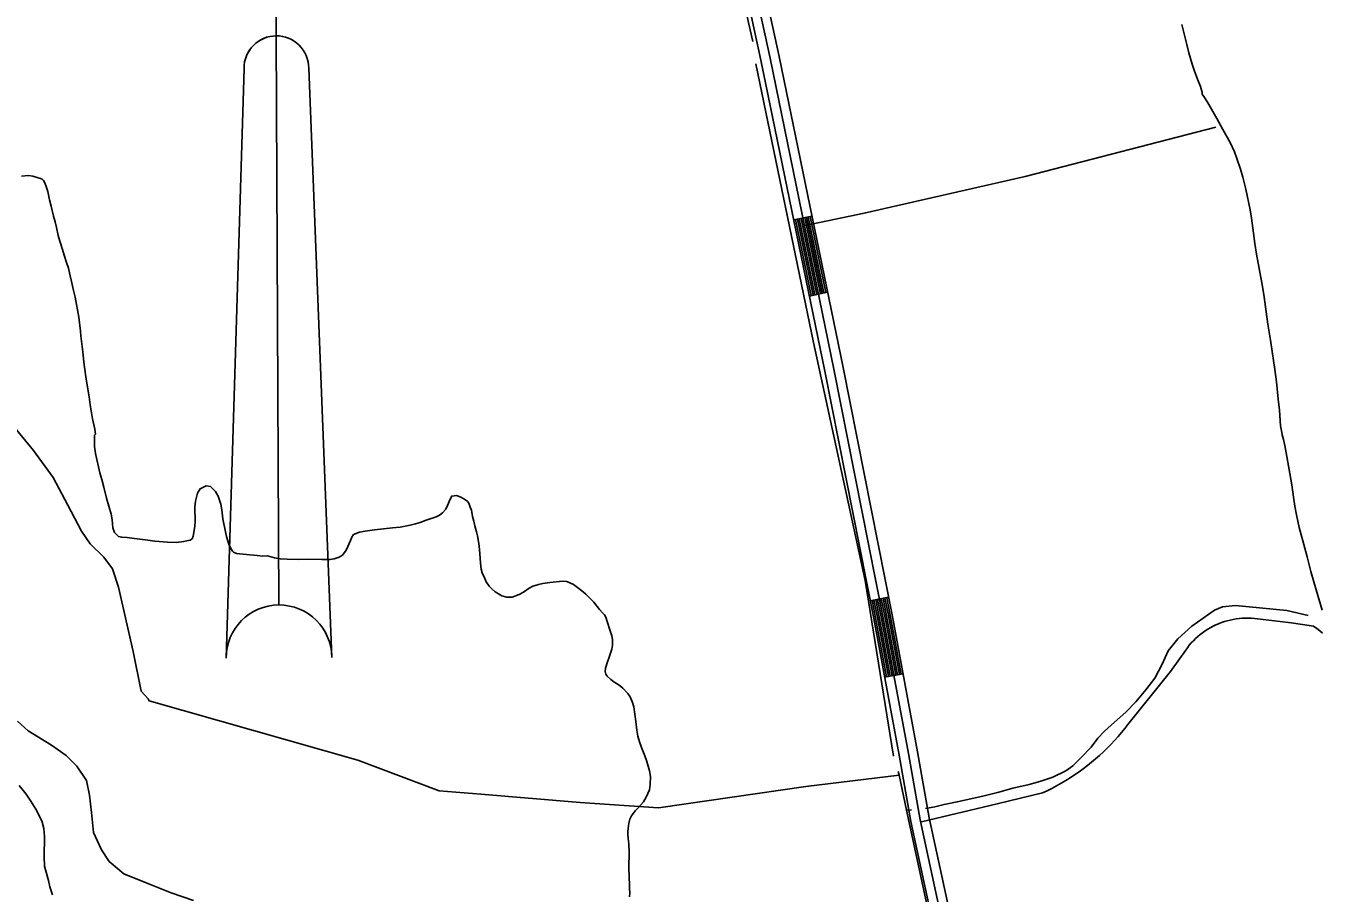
# Model space of a CAD drawing. Extents: x 3424494 to 3462436, y 522220 to 547718.
# Drawn here: x 3456839 to 3458923, y 542377 to 543771 of the extents above; entities that cross this region are included whole.
import ezdxf

# ---------------------------------------------------------------- set-up
doc = ezdxf.new("R2010")
doc.units = 0
for name, color, linetype in [('V-ANNO-SYMB', 7, 'Continuous'), ('V-DTCH-CNTR', 7, 'Continuous'), ('V-ROAD-CNTR', 7, 'Continuous'), ('V-SITE-VEGE', 7, 'Continuous'), ('V-TOPO-SHOR', 7, 'Continuous')]:
    doc.layers.add(name, color=color, linetype=linetype)

msp = doc.modelspace()

# ---------------------------------------------------------------- linework, layer by layer
at = {"layer": 'V-ANNO-SYMB'}
for p, q in [((3457241.1, 543754.7), (3457239.6, 544079.7)), ((3457241.1, 543754.7), (3457245.2, 542839.7)), ((3457241.1, 543754.7), (3457245.2, 542839.7)), ((3457160.6, 542754.3), (3457189.3, 543702.4)), ((3457189.3, 543702.4), (3457160.6, 542754.3)), ((3457330.6, 542755.1), (3457293.3, 543702.9))]:
    msp.add_line(p, q, dxfattribs=at)
for centre, radius, start, end in [((3457241.3, 543702.7), 52, 90.255, 180.2583), ((3457241.3, 543702.7), 52, 90.2617, 180.2584), ((3457241.3, 543702.7), 52, 0.2584, 90.2617), ((3457245.6, 542754.7), 85, 90.2583, 180.2583), ((3457245.6, 542754.7), 85, 90.2584, 180.2584), ((3457245.6, 542754.7), 85, 0.2584, 90.2584), ((3457245.6, 542754.7), 85, 0.2584, 90.2584)]:
    msp.add_arc(centre, radius, start, end, dxfattribs=at)
at = {"layer": 'V-DTCH-CNTR'}
for points in [[(3458752.1, 543608), (3458445.3, 543528.6), (3458186.4, 543469.5), (3458091.7, 543450)], [(3458278.8, 542491.3), (3458400.4, 542520), (3458473.3, 542537.5), (3458481, 542541.1), (3458488.5, 542544.9), (3458496, 542548.9), (3458503.4, 542553.1), (3458510.7, 542557.4), (3458517.9, 542561.9), (3458525, 542566.5), (3458532, 542571.3), (3458538.8, 542576.3), (3458545.6, 542581.5), (3458552.2, 542586.8), (3458558.7, 542592.2), (3458565, 542597.8), (3458571.2, 542603.6), (3458577.3, 542609.5), (3458583.3, 542615.6), (3458589.1, 542621.7), (3458594.7, 542628.1), (3458600.2, 542634.5), (3458605.5, 542641.1), (3458610.7, 542647.8), (3458679.3, 542732.8), (3458706.2, 542771), (3458709.3, 542774.9), (3458712.5, 542778.6), (3458715.9, 542782.2), (3458719.4, 542785.6), (3458723, 542788.9), (3458726.8, 542792.1), (3458730.7, 542795.1), (3458734.7, 542797.9), (3458738.9, 542800.6), (3458743.1, 542803.1), (3458747.5, 542805.4), (3458751.9, 542807.6), (3458756.4, 542809.5), (3458761, 542811.3), (3458765.7, 542812.9), (3458770.4, 542814.3), (3458775.2, 542815.5), (3458780, 542816.5), (3458784.8, 542817.3), (3458789.7, 542818), (3458794.6, 542818.4), (3458799.6, 542818.6), (3458804.5, 542818.6), (3458809.4, 542818.4), (3458814.3, 542818.1), (3458819.2, 542817.5), (3458837.3, 542815.5), (3458855.3, 542813.3), (3458873.3, 542810.9), (3458891.3, 542808.4), (3458909.3, 542805.6), (3458914.2, 542802.1), (3458919.1, 542798.4), (3458923.8, 542794.6)]]:
    msp.add_lwpolyline(points, dxfattribs=at)
at = {"layer": 'V-ROAD-CNTR'}
for p, q in [((3458102.6, 543464.9), (3458073.2, 543458.8)), ((3458127.8, 543342.4), (3458098.4, 543336.4)), ((3458225.8, 542852), (3458196.3, 542846.2)), ((3458249, 542729), (3458219.5, 542723.5))]:
    msp.add_line(p, q, dxfattribs=at)
for points in [[(3457977.8, 543911.9), (3458020.4, 543715.5), (3458123.3, 543215.6), (3458201.9, 542818.2), (3458242.8, 542598.4), (3458261.5, 542491.5), (3458339.2, 542132.9), (3458401, 541852.5), (3458461.2, 541539.3), (3458486.9, 541415.4), (3458513.9, 541316.2), (3458549.3, 541165.4), (3458602.8, 540980.8), (3458653.9, 540748.6), (3458786.8, 540152.1)], [(3457992.4, 543915), (3458035.1, 543718.6), (3458138, 543218.6), (3458216.6, 542821.1), (3458257.6, 542601.1), (3458276.3, 542494.4), (3458353.9, 542136.1), (3458415.7, 541855.5), (3458475.9, 541542.2), (3458501.5, 541418.9), (3458528.5, 541319.9), (3458563.8, 541169.2), (3458617.4, 540984.5), (3458668.6, 540751.8), (3458801.4, 540155.5)], [(3458007.1, 543918.1), (3458049.8, 543721.7), (3458152.7, 543221.6), (3458231.3, 542823.9), (3458272.3, 542603.8), (3458291, 542497.3), (3458368.5, 542139.3), (3458430.4, 541858.6), (3458490.6, 541545.2), (3458516.1, 541422.4), (3458543, 541323.5), (3458578.3, 541173), (3458631.9, 540988.2), (3458683.2, 540755.1), (3458816, 540158.8)], [(3458076.2, 543459.4), (3458101.4, 543337)], [(3458079.1, 543460), (3458104.3, 543337.6)], [(3458082, 543460.6), (3458107.2, 543338.2)], [(3458085, 543461.2), (3458110.2, 543338.8)], [(3458087.9, 543461.8), (3458113.1, 543339.4)], [(3458090.9, 543462.4), (3458116.1, 543340)], [(3458093.8, 543463), (3458119, 543340.6)], [(3458096.7, 543463.6), (3458121.9, 543341.2)], [(3458099.7, 543464.2), (3458124.9, 543341.8)], [(3458205.2, 542847.9), (3458210.7, 542819.9), (3458228.4, 542725.2)], [(3458208.1, 542848.5), (3458213.6, 542820.5), (3458231.3, 542725.7)], [(3458211.1, 542849.1), (3458216.6, 542821.1), (3458234.3, 542726.3)], [(3458214, 542849.7), (3458219.5, 542821.6), (3458237.2, 542726.8)], [(3458216.9, 542850.3), (3458222.5, 542822.2), (3458240.2, 542727.4)], [(3458219.9, 542850.8), (3458225.4, 542822.8), (3458243.1, 542727.9)], [(3458222.8, 542851.4), (3458228.4, 542823.3), (3458246.1, 542728.5)], [(3458199.3, 542846.8), (3458204.8, 542818.8), (3458222.5, 542724.1)], [(3458202.2, 542847.3), (3458207.8, 542819.4), (3458225.4, 542724.6)]]:
    msp.add_lwpolyline(points, dxfattribs=at)
at = {"layer": 'V-SITE-VEGE'}
for p, q in [((3458702, 543753.5), (3458697.3, 543773)), ((3458705.4, 543740.6), (3458702, 543753.5)), ((3458708.7, 543727.5), (3458705.4, 543740.6)), ((3458714, 543709.2), (3458708.7, 543727.5)), ((3458717.5, 543697.9), (3458714, 543709.2)), ((3458723.5, 543682.2), (3458717.5, 543697.9)), ((3458727.4, 543673.2), (3458723.5, 543682.2)), ((3458730.2, 543663.7), (3458727.4, 543673.2)), ((3458730.2, 543661.1), (3458730.2, 543663.7)), ((3458732.8, 543657.3), (3458730.2, 543661.1)), ((3458738.7, 543648), (3458732.8, 543657.3)), ((3458753.8, 543621.6), (3458738.7, 543648)), ((3458763.4, 543604), (3458753.8, 543621.6)), ((3458775.1, 543583.1), (3458763.4, 543604)), ((3458782, 543568.1), (3458775.1, 543583.1)), ((3458786, 543557.3), (3458782, 543568.1)), ((3458791.5, 543540.2), (3458786, 543557.3)), ((3458795.2, 543527.5), (3458791.5, 543540.2)), ((3458800.4, 543508.4), (3458795.2, 543527.5)), ((3458807, 543475.2), (3458800.4, 543508.4)), ((3458809.5, 543461.3), (3458807, 543475.2)), ((3458812.6, 543437.2), (3458809.5, 543461.3)), ((3458814.9, 543420.9), (3458812.6, 543437.2)), ((3458817.6, 543403.8), (3458814.9, 543420.9)), ((3458825.9, 543357.7), (3458817.6, 543403.8)), ((3458829, 543338.8), (3458825.9, 543357.7)), ((3458835.8, 543291.3), (3458829, 543338.8)), ((3458840, 543265.2), (3458835.8, 543291.3)), ((3458842.5, 543247.1), (3458840, 543265.2)), ((3458847, 543218.3), (3458842.5, 543247.1)), ((3458849.5, 543198.6), (3458847, 543218.3)), ((3458852.5, 543170.7), (3458849.5, 543198.6)), ((3458854.2, 543153), (3458852.5, 543170.7)), ((3458856.1, 543127.5), (3458854.2, 543153)), ((3458858, 543117), (3458856.1, 543127.5)), ((3458858.8, 543113.4), (3458858, 543117)), ((3458860.9, 543105.5), (3458858.8, 543113.4)), ((3458862.9, 543095.9), (3458860.9, 543105.5)), ((3458866.4, 543078.6), (3458862.9, 543095.9)), ((3458874.4, 543033.1), (3458866.4, 543078.6)), ((3458877, 543012.8), (3458874.4, 543033.1)), ((3458879.2, 542998.5), (3458877, 543012.8)), ((3458881.9, 542984.4), (3458879.2, 542998.5)), ((3458886.2, 542964.3), (3458881.9, 542984.4)), ((3458895, 542931.3), (3458886.2, 542964.3)), ((3458899.1, 542917.2), (3458895, 542931.3)), ((3458905, 542893.3), (3458899.1, 542917.2)), ((3458913.1, 542864.1), (3458905, 542893.3)), ((3458923.1, 542831.1), (3458913.1, 542864.1))]:
    msp.add_line(p, q, dxfattribs=at)
for points in [[(3456831.6, 543529), (3456842.6, 543530.2), (3456849.5, 543529.1), (3456858.2, 543526.2), (3456862, 543525.3), (3456864.8, 543524.5), (3456866.7, 543522.1), (3456868.8, 543518.2), (3456871.5, 543511), (3456873.6, 543504.2), (3456876.7, 543491.2), (3456879.2, 543480.6), (3456883.1, 543465), (3456885.7, 543455.6), (3456887.9, 543446.8), (3456890.7, 543433.6), (3456893.1, 543424.8), (3456897.5, 543411), (3456900.1, 543402.2), (3456904.1, 543390.2), (3456906.8, 543381.2), (3456909.9, 543368.8), (3456911.8, 543359.8), (3456915.1, 543345.4), (3456917.9, 543334.8), (3456923.7, 543302.5), (3456926.1, 543279.7), (3456926.8, 543272.2), (3456930.2, 543246.8), (3456931.5, 543229.9), (3456934.9, 543206.5), (3456937, 543193.1), (3456940.5, 543174.4), (3456941.9, 543161.2), (3456945.9, 543139.2), (3456949.2, 543122.2), (3456950.4, 543114.1), (3456949, 543112.5), (3456948.7, 543107.1)], [(3456948.7, 543107.1), (3456948.9, 543094.4), (3456950.7, 543083.4), (3456957.4, 543052.4), (3456960.6, 543041.2), (3456963.7, 543029.2), (3456968.2, 543011.4), (3456975.6, 542985.8), (3456977.4, 542976.6), (3456978.6, 542963.7), (3456980.8, 542956.3), (3456987.7, 542949.6), (3456992.6, 542948.7), (3457001.2, 542948.3), (3457008.7, 542947.2), (3457034.6, 542944), (3457046.1, 542942.2), (3457066.4, 542940.7), (3457080.1, 542940.4), (3457092.1, 542941.6), (3457102.7, 542944), (3457106.1, 542946.2), (3457107.6, 542950.3), (3457108.6, 542956.1), (3457110.2, 542966.2), (3457110.5, 542973.8), (3457110.3, 542996.9), (3457111.1, 543006.4), (3457114.5, 543019.5), (3457119, 543026.6), (3457128.4, 543031.4), (3457135.2, 543030.1), (3457143.2, 543022.4), (3457147.7, 543014.8), (3457151.8, 543002), (3457153.7, 542992.4), (3457155.4, 542978.4), (3457160, 542954.8), (3457161.1, 542950), (3457164.9, 542937.4), (3457167.6, 542931.4), (3457170.7, 542926.2), (3457172.4, 542924.8), (3457177.4, 542922.7), (3457198.4, 542920.1), (3457210.4, 542919.1), (3457218.9, 542918.2), (3457227.3, 542918.5), (3457230.6, 542917.4), (3457238.2, 542915.5), (3457247.9, 542913.7), (3457258.9, 542913.1), (3457276.4, 542912.6), (3457293.5, 542913.2), (3457314.4, 542912.8), (3457327.7, 542912.8), (3457334.1, 542913.9), (3457342.3, 542916.3), (3457347.6, 542919.8), (3457353.3, 542927.9), (3457356.4, 542933.8), (3457360.3, 542943.3), (3457362.4, 542948.8), (3457365.5, 542953.2), (3457375.1, 542956.8), (3457383.9, 542958.4), (3457399, 542960.4), (3457428.1, 542963.5), (3457440.3, 542965), (3457456.5, 542968.2), (3457465.1, 542970.2), (3457472.5, 542972.5), (3457482.1, 542976.1), (3457498.3, 542981.6), (3457503.8, 542984.3), (3457508.2, 542987.8), (3457513.7, 542993.9), (3457516.6, 542999.8), (3457520.7, 543009.9), (3457523.2, 543014.8), (3457530.8, 543015.7), (3457537.7, 543013), (3457545.6, 543008.7), (3457548.5, 543006.2), (3457550.9, 543003.2), (3457553.2, 542997.2), (3457554.9, 542992.2), (3457556.9, 542982), (3457558.7, 542974.4), (3457560.2, 542967.2), (3457563, 542957.4), (3457564.7, 542950.8), (3457566.9, 542938.4), (3457568.1, 542929), (3457569.1, 542915.1), (3457569.4, 542906.9), (3457570.6, 542897.5), (3457572.5, 542891.5), (3457576.3, 542882.3), (3457578.8, 542876.9), (3457583.7, 542870)], [(3457583.7, 542870), (3457587.8, 542865.4), (3457593.1, 542860.7), (3457604.1, 542854.4), (3457611.8, 542852.2), (3457620.4, 542852.1), (3457632, 542856.3), (3457638.7, 542860.3), (3457647.9, 542866.6), (3457653.7, 542869.7), (3457663, 542872.7), (3457669.7, 542874), (3457681.3, 542875.6), (3457701.9, 542878.2), (3457708.6, 542877.7), (3457718.9, 542872.7), (3457725.6, 542867.8), (3457732.5, 542862.4), (3457739, 542856.9), (3457747, 542849.2), (3457751.7, 542844.3), (3457761, 542832.6), (3457766.1, 542826.5), (3457768.9, 542823.7), (3457771, 542819.9), (3457773.5, 542813.1), (3457778.2, 542798.1), (3457780.6, 542789.9), (3457781.7, 542784.3), (3457781.6, 542774.9), (3457780.5, 542768.6), (3457776.7, 542755.9), (3457773.8, 542748.4), (3457770.4, 542738.3), (3457770.1, 542732.9), (3457771.2, 542728.7), (3457773.4, 542725.1), (3457779.2, 542719.8), (3457784.2, 542716.3), (3457792.8, 542710.6), (3457798.3, 542705.7), (3457806.4, 542697.4), (3457810, 542691.8), (3457814.1, 542683), (3457816.1, 542676.2), (3457819.5, 542652.6), (3457820.9, 542638.3), (3457822.7, 542628.7), (3457825.3, 542619.5), (3457828.4, 542610.7), (3457833.7, 542597.2), (3457837, 542588), (3457841.3, 542573.2), (3457842.9, 542563.8), (3457842.5, 542550.9), (3457841.2, 542542.7), (3457836.2, 542530.5), (3457831.9, 542523), (3457823.8, 542514.2), (3457818.5, 542508.9), (3457812.4, 542500.8), (3457809.7, 542495.3), (3457808, 542488.9), (3457806.9, 542480.6), (3457806.6, 542475.8), (3457806.7, 542471.1), (3457807.2, 542464.1), (3457808.1, 542455.9), (3457808.6, 542441.2), (3457808.2, 542418.1), (3457808.5, 542401.7), (3457809.1, 542390.2), (3457809.2, 542383.8), (3457809.5, 542377), (3457809.4, 542370.3)], [(3456881.2, 542373.8), (3456877.1, 542386.8), (3456874.8, 542396.8), (3456871.3, 542410.2), (3456868.4, 542419.6), (3456867.9, 542434.7), (3456868.5, 542467.5), (3456867.3, 542480.5), (3456864.1, 542492.5), (3456854.3, 542511.6), (3456846.7, 542524.1), (3456839.1, 542535.7), (3456827.8, 542549.5)]]:
    msp.add_lwpolyline(points, dxfattribs=at)
at = {"layer": 'V-TOPO-SHOR'}
msp.add_line((3458262.7, 542510.2), (3458254.7, 542509.9), dxfattribs=at)
for points in [[(3457826.9, 544601.1), (3457869.9, 544410), (3457879.6, 544367.1), (3457929.4, 544089.6), (3458007.6, 543745.5)], [(3458012.4, 543709.8), (3458105.2, 543261.8), (3458188.3, 542879), (3458233.5, 542596.8)], [(3456808.8, 543139.1), (3456851, 543088.1), (3456882.3, 543044.8), (3456905.9, 543000), (3456927.9, 542958.2), (3456941.9, 542938.1), (3456963.8, 542916.5), (3456977.9, 542898), (3456987.4, 542868.5), (3457011.3, 542764.7), (3457024.1, 542701.2), (3457035.1, 542688.8), (3457036.6, 542685.7), (3457372.5, 542590), (3457503.1, 542541.1), (3457569.9, 542535.3), (3457729.9, 542522.4), (3457855.6, 542513.8), (3458092.9, 542547.9), (3458242.7, 542566.1)], [(3458900.3, 542823), (3458866.1, 542830.6), (3458783.7, 542838.6), (3458762.8, 542836.9), (3458749.6, 542831.4), (3458713.3, 542805.6), (3458690.9, 542785.2), (3458675.5, 542765.8), (3458665.6, 542744.7), (3458654.1, 542722.2), (3458639.5, 542703.4), (3458623.3, 542683.9), (3458607.1, 542667.5), (3458589.3, 542651.1), (3458573.1, 542637.1), (3458562.3, 542625.4), (3458551.5, 542611.3), (3458536.1, 542594.9), (3458522.2, 542580.9), (3458510.7, 542573), (3458489.8, 542562.8), (3458470.4, 542556.5), (3458451.8, 542550.9), (3458425.5, 542545.4), (3458403, 542539), (3458377.4, 542532.6), (3458336.3, 542523.1), (3458315.4, 542519.1), (3458299.9, 542515.1), (3458285.2, 542512.7)], [(3457108, 542364.5), (3457072.2, 542376.7), (3457034.8, 542392), (3456995.9, 542407.3), (3456972.5, 542427.3), (3456960, 542445.8), (3456947.4, 542473.7), (3456944.1, 542506.3), (3456940.8, 542534.2), (3456936, 542557.4), (3456920.4, 542580.6), (3456903.2, 542597.6), (3456879.8, 542614.5), (3456842.4, 542637.6), (3456825.3, 542653)], [(3458241.4, 542572), (3458242.7, 542566.1), (3458254.7, 542509.9), (3458290.9, 542341.1), (3458406.2, 541772.2), (3458454.2, 541544.3)]]:
    msp.add_lwpolyline(points, dxfattribs=at)

doc.saveas('drawing.dxf')
